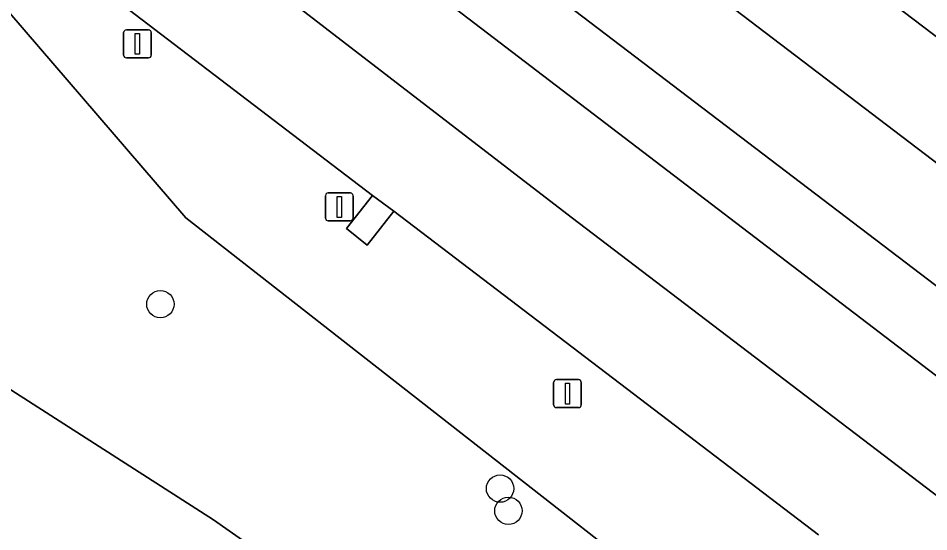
# Model space of a CAD drawing. Extents: x 158086 to 159499, y 382904 to 383981.
# Drawn here: x 158906.46 to 158939.03, y 383785.71 to 383804.08 of the extents above; entities that cross this region are included whole.
import ezdxf

# ---------------------------------------------------------------- set-up
doc = ezdxf.new("R2010")
doc.units = 0
for name, color, linetype in [('IMGEO_Berm_groen', 7, 'Continuous'), ('IMGEO_Berm_open', 7, 'Continuous'), ('IMGEO_Boom', 7, 'Continuous'), ('IMGEO_Groenvoorziening', 7, 'Continuous'), ('IMGEO_Lichtmast', 7, 'Continuous'), ('IMGEO_Rijbaan_regionaal_gesloten', 7, 'Continuous')]:
    doc.layers.add(name, color=color, linetype=linetype)

msp = doc.modelspace()

# ---------------------------------------------------------------- linework, layer by layer
at = {"layer": 'IMGEO_Berm_groen'}
for points in [[(158978.934, 383779.172), (158937.137, 383810.244), (158925.324, 383817.469), (158924.787, 383816.751), (158921.81, 383819.051), (158919.85, 383818.202), (158934.428, 383807.126), (158935.336, 383808.33), (158936.092, 383807.739), (158935.194, 383806.548), (158950.389, 383795.003), (158951.297, 383796.207), (158952.053, 383795.616), (158951.147, 383794.413), (158966.344, 383782.841)], [(159035.196, 383721.511), (158969.09, 383771.838), (158912.434, 383814.964), (158909.887, 383813.753), (158966.637, 383770.42), (159063.996, 383696.408), (159075.868, 383687.383), (159089.547, 383677.25)], [(158935.088, 383785.597), (158919.894, 383797.171), (158918.946, 383795.963), (158918.201, 383796.553), (158919.136, 383797.732), (158902.837, 383810.155), (158900.932, 383809.295), (158903.511, 383807.338), (158912.45, 383796.934), (158931.369, 383782.148)]]:
    msp.add_lwpolyline(points, dxfattribs=at)
at = {"layer": 'IMGEO_Berm_open'}
msp.add_lwpolyline([(158919.136, 383797.732), (158918.201, 383796.553), (158918.946, 383795.963), (158919.894, 383797.171)], close=True, dxfattribs=at)
at = {"layer": 'IMGEO_Boom'}
for centre in [(158911.541, 383793.852), (158923.694, 383787.252), (158923.992, 383786.458)]:
    msp.add_circle(centre, 0.489, dxfattribs=at)
at = {"layer": 'IMGEO_Groenvoorziening'}
for points in [[(158931.369, 383782.148), (158912.45, 383796.934), (158903.511, 383807.338), (158902.982, 383806.662), (158900.05, 383808.897), (158899.339, 383809.439), (158898.836, 383809.822), (158896.979, 383808.979), (158890.681, 383801.381), (158891.515, 383800.783), (158891.348, 383800.497), (158895.631, 383796.336), (158900.472, 383794.878), (158901.622, 383793.708), (158913.446, 383786.132), (158925.758, 383777.487)], [(159073.62, 383669.92), (159040.846, 383695.201), (159033.479, 383700.373), (159015.931, 383711.788), (159000, 383723.453), (158963.743, 383750), (158953.621, 383757.411), (158941.968, 383764.971), (158938.937, 383767.157), (158925.758, 383777.487), (158913.446, 383786.132), (158901.622, 383793.708), (158900.472, 383794.878), (158895.631, 383796.336), (158891.348, 383800.497), (158889.835, 383801.645), (158893.749, 383791.597), (158900.081, 383787.037), (158937.232, 383760.285), (158936.003, 383758.256), (158947.065, 383750), (159000, 383710.492), (159049.009, 383673.915), (159074.115, 383654.938)]]:
    msp.add_lwpolyline(points, dxfattribs=at)
at = {"layer": 'IMGEO_Lichtmast'}
for p, q in [((158910.325, 383803.661), (158911.115, 383803.661)), ((158911.115, 383803.661), (158910.325, 383803.661)), ((158910.225, 383802.761), (158910.225, 383803.561)), ((158910.225, 383803.561), (158910.225, 383802.761)), ((158911.215, 383803.561), (158911.215, 383802.761)), ((158911.215, 383802.761), (158911.215, 383803.561)), ((158911.115, 383802.661), (158910.325, 383802.661)), ((158910.325, 383802.661), (158911.115, 383802.661)), ((158917.548, 383797.83), (158918.338, 383797.83)), ((158918.338, 383797.83), (158917.548, 383797.83)), ((158917.448, 383796.93), (158917.448, 383797.73)), ((158917.448, 383797.73), (158917.448, 383796.93)), ((158918.438, 383797.73), (158918.438, 383796.93)), ((158918.438, 383796.93), (158918.438, 383797.73)), ((158918.338, 383796.83), (158917.548, 383796.83)), ((158917.548, 383796.83), (158918.338, 383796.83)), ((158925.61, 383790.249), (158925.61, 383791.049)), ((158925.61, 383791.049), (158925.61, 383790.249)), ((158925.71, 383791.149), (158926.5, 383791.149)), ((158926.5, 383791.149), (158925.71, 383791.149)), ((158926.6, 383791.049), (158926.6, 383790.249)), ((158926.6, 383790.249), (158926.6, 383791.049)), ((158926.5, 383790.149), (158925.71, 383790.149)), ((158925.71, 383790.149), (158926.5, 383790.149))]:
    msp.add_line(p, q, dxfattribs=at)
for points in [[(158910.645, 383803.536), (158910.795, 383803.536), (158910.795, 383802.786), (158910.645, 383802.786), (158910.645, 383803.536)], [(158917.868, 383797.705), (158918.018, 383797.705), (158918.018, 383796.955), (158917.868, 383796.955), (158917.868, 383797.705)], [(158926.03, 383791.024), (158926.18, 383791.024), (158926.18, 383790.274), (158926.03, 383790.274), (158926.03, 383791.024)]]:
    msp.add_lwpolyline(points, dxfattribs=at)
for centre, start, end in [((158910.325, 383803.561), 90, 180), ((158910.325, 383803.561), 90, 180), ((158911.115, 383803.561), 0, 90), ((158911.115, 383803.561), 360, 90), ((158910.325, 383802.761), 180, 270), ((158910.325, 383802.761), 180, 270), ((158911.115, 383802.761), 270, 0), ((158911.115, 383802.761), 270, 0), ((158917.548, 383797.73), 90, 180), ((158917.548, 383797.73), 90, 180), ((158918.338, 383797.73), 0, 90), ((158918.338, 383797.73), 360, 90), ((158917.548, 383796.93), 180, 270), ((158917.548, 383796.93), 180, 270), ((158918.338, 383796.93), 270, 0), ((158918.338, 383796.93), 270, 0), ((158925.71, 383791.049), 90, 180), ((158925.71, 383791.049), 90, 180), ((158926.5, 383791.049), 0, 90), ((158926.5, 383791.049), 360, 90), ((158925.71, 383790.249), 180, 270), ((158925.71, 383790.249), 180, 270), ((158926.5, 383790.249), 270, 0), ((158926.5, 383790.249), 270, 0)]:
    msp.add_arc(centre, 0.1, start, end, dxfattribs=at)
at = {"layer": 'IMGEO_Rijbaan_regionaal_gesloten'}
for points in [[(158966.344, 383782.841), (158951.147, 383794.413), (158950.389, 383795.003), (158935.194, 383806.548), (158934.428, 383807.126), (158919.85, 383818.202), (158919.618, 383818.379), (158916.261, 383816.783), (158928.034, 383807.485), (158943.761, 383795.523), (158960.529, 383782.768)], [(158945.802, 383782.061), (158926.241, 383796.967), (158906.518, 383812.152), (158902.638, 383810.308), (158902.837, 383810.155), (158919.136, 383797.732), (158919.894, 383797.171), (158935.088, 383785.597)]]:
    msp.add_lwpolyline(points, dxfattribs=at)
for points in [[(158916.261, 383816.783), (158912.434, 383814.964), (158969.09, 383771.838), (159035.196, 383721.511), (159065.54, 383698.458), (159067.635, 383701.28), (159009.14, 383745.793), (158989.893, 383760.433), (158960.529, 383782.768), (158943.761, 383795.523), (158928.034, 383807.485)], [(158909.887, 383813.753), (158906.518, 383812.152), (158926.241, 383796.967), (158945.802, 383782.061), (158967.516, 383765.514), (158989.348, 383748.876), (159023.873, 383722.566), (159062.009, 383693.704), (159063.996, 383696.408), (158966.637, 383770.42)]]:
    msp.add_lwpolyline(points, close=True, dxfattribs=at)

doc.saveas('drawing.dxf')
